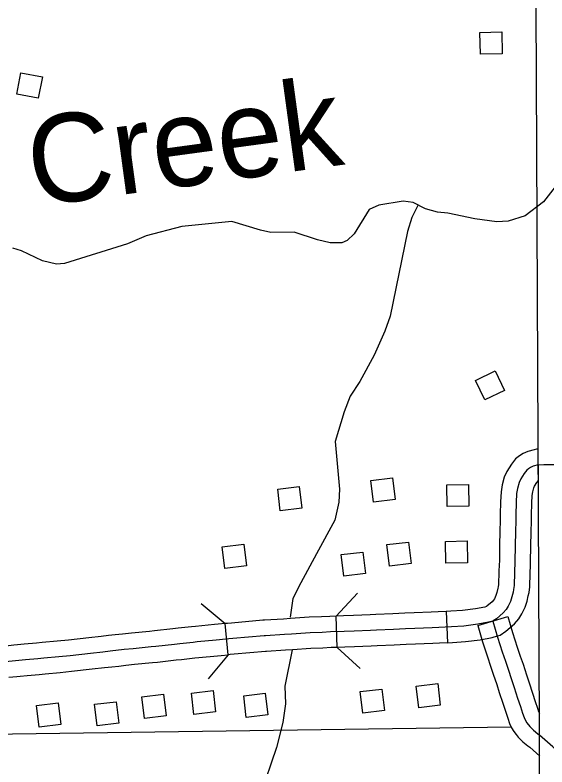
# Model space of a CAD drawing. Extents: x -19 to 366, y -4 to 359.
# Drawn here: x 138.926 to 139.408, y 195.99 to 196.672 of the extents above; entities that cross this region are included whole.
import ezdxf

# ---------------------------------------------------------------- set-up
doc = ezdxf.new("R2010")
doc.units = 0
for name, color, linetype in [('Level 31', 7, 'Continuous'), ('Level 35', 7, 'Continuous'), ('Level 38', 7, 'Continuous'), ('Level 5', 7, 'Continuous'), ('Level 56', 7, 'Continuous'), ('Level 60', 7, 'Continuous'), ('Level 63', 7, 'Continuous')]:
    doc.layers.add(name, color=color, linetype=linetype)

msp = doc.modelspace()

# ---------------------------------------------------------------- linework, layer by layer
at = {"layer": 'Level 31'}
for p, q in [((139.40036, 196.24972), (139.40023, 196.27835)), ((139.31669, 196.13115), (139.31808, 196.10277)), ((139.21804, 196.09849), (139.21692, 196.12688)), ((139.34539, 196.11843), (139.37266, 196.12641)), ((139.11905, 196.09181), (139.11639, 196.1201)), ((139.11639, 196.1201), (139.11639, 196.1201))]:
    msp.add_line(p, q, dxfattribs=at)
for points in [[(139.40023, 196.27835), (139.39852, 196.27826), (139.39657, 196.27773), (139.39083, 196.27617), (139.38657, 196.27428), (139.38313, 196.27209), (139.3797, 196.26938), (139.37583, 196.26453), (139.3718, 196.25811), (139.36943, 196.25273), (139.36748, 196.24579), (139.36646, 196.23951), (139.36588, 196.2304), (139.36571, 196.21896), (139.36559, 196.21354), (139.36538, 196.20395), (139.36516, 196.19081), (139.36495, 196.17671), (139.36485, 196.1737)], [(139.40029, 196.26402), (139.3956, 196.26275), (139.39331, 196.26173), (139.39138, 196.2605), (139.38978, 196.25924), (139.38743, 196.25629), (139.38438, 196.25143), (139.38283, 196.24792), (139.38137, 196.24273), (139.38059, 196.23792), (139.38008, 196.22984), (139.37992, 196.2187), (139.3798, 196.21323), (139.37959, 196.20367), (139.37936, 196.19058), (139.37915, 196.17638), (139.37883, 196.16642), (139.37829, 196.15455), (139.37793, 196.15085), (139.37737, 196.14872), (139.37637, 196.14432), (139.375, 196.14021), (139.37298, 196.13581), (139.37112, 196.1329), (139.36852, 196.12974), (139.36233, 196.12451), (139.35938, 196.12253), (139.35903, 196.12242)], [(139.40029, 196.26402), (139.40079, 196.26416), (139.40521, 196.2644), (139.41075, 196.26447), (139.42431, 196.26422), (139.44358, 196.26359), (139.47788, 196.26264), (139.50288, 196.26223), (139.50942, 196.26214)], [(139.39325, 196.1728), (139.39335, 196.17604), (139.39356, 196.19036), (139.39379, 196.20339), (139.394, 196.21292), (139.39412, 196.21844), (139.39428, 196.22928), (139.39473, 196.23633), (139.39527, 196.23966), (139.39623, 196.24311), (139.39696, 196.24475), (139.39904, 196.24806), (139.40036, 196.24972)], [(139.36485, 196.1737), (139.36464, 196.16697), (139.36411, 196.15557), (139.3639, 196.15334), (139.36357, 196.15209), (139.36267, 196.14815), (139.36177, 196.14544), (139.36048, 196.14263), (139.35961, 196.14127), (139.35836, 196.13975), (139.35376, 196.13586), (139.35322, 196.1355), (139.35173, 196.13505), (139.34323, 196.13346), (139.33156, 196.13199), (139.32085, 196.13135), (139.31669, 196.13115)], [(139.31808, 196.10277), (139.32239, 196.10298), (139.33418, 196.10369), (139.34762, 196.10538), (139.35848, 196.10741), (139.36318, 196.10884), (139.36556, 196.10957), (139.37089, 196.11315), (139.37867, 196.11972), (139.38263, 196.12454), (139.38547, 196.12899), (139.38823, 196.13499), (139.39006, 196.14048), (139.39117, 196.14535), (139.39195, 196.14835), (139.39246, 196.15354), (139.39303, 196.16587), (139.39325, 196.1728)], [(139.31669, 196.13115), (139.30944, 196.13079), (139.30329, 196.13052), (139.28775, 196.12984), (139.27932, 196.12945), (139.26827, 196.12896), (139.253, 196.12829), (139.24771, 196.12808), (139.23265, 196.1275), (139.22377, 196.12715), (139.21692, 196.12688)], [(139.21692, 196.12688), (139.2113, 196.12665), (139.20362, 196.12629), (139.19249, 196.12576), (139.17554, 196.12462), (139.16936, 196.12422), (139.15202, 196.12315), (139.15055, 196.12304), (139.12208, 196.12061), (139.11845, 196.12029), (139.11639, 196.1201)], [(139.37266, 196.12641), (139.37691, 196.11187), (139.38108, 196.09879), (139.38388, 196.09062), (139.38643, 196.08314), (139.38955, 196.07364), (139.39187, 196.06646), (139.39501, 196.05689), (139.39748, 196.0494), (139.39944, 196.04346), (139.40056, 196.0402), (139.40138, 196.03846)], [(139.35903, 196.12242), (139.35511, 196.12123), (139.34543, 196.11942), (139.33287, 196.11784), (139.32162, 196.11717), (139.3101, 196.1166), (139.30391, 196.11633), (139.28839, 196.11565), (139.27997, 196.11526), (139.2689, 196.11476), (139.2536, 196.1141), (139.24827, 196.11388), (139.2332, 196.1133), (139.22433, 196.11295), (139.21191, 196.11246), (139.2043, 196.1121), (139.1933, 196.11157), (139.17647, 196.11045), (139.17025, 196.11005), (139.15297, 196.10898), (139.15167, 196.10888), (139.1233, 196.10646), (139.11973, 196.10615), (139.11133, 196.10536), (139.10819, 196.10506), (139.09097, 196.1034), (139.08743, 196.10303), (139.07534, 196.10173), (139.07043, 196.10118), (139.05362, 196.09932), (139.04918, 196.09888), (139.0328, 196.09728), (139.02491, 196.09645), (139.01205, 196.09502), (139.00539, 196.09427), (138.99429, 196.09303), (138.97569, 196.09097), (138.96551, 196.08998), (138.95182, 196.08867), (138.94653, 196.08818), (138.93547, 196.08714), (138.92929, 196.08654), (138.92617, 196.08625), (138.9142, 196.08508)], [(139.11639, 196.1201), (139.10999, 196.1195), (139.10683, 196.11919), (139.08956, 196.11753), (139.08594, 196.11716), (139.07379, 196.11585), (139.06886, 196.1153), (139.05215, 196.11344), (139.0478, 196.11302), (139.03136, 196.11141), (139.02338, 196.11057), (139.01668, 196.10982)], [(139.34539, 196.11843), (139.34974, 196.10358), (139.3541, 196.08986), (139.357, 196.08142), (139.35949, 196.07413), (139.36253, 196.06485), (139.36486, 196.05766), (139.36803, 196.04801), (139.3705, 196.04051), (139.37251, 196.03441), (139.37419, 196.02951), (139.3761, 196.02545), (139.37801, 196.02223), (139.3802, 196.0194)], [(139.35903, 196.12242), (139.36333, 196.10773), (139.36759, 196.09433), (139.37044, 196.08602), (139.37296, 196.07863), (139.37604, 196.06925), (139.37836, 196.06206), (139.38152, 196.05245), (139.38399, 196.04496), (139.38597, 196.03893), (139.38737, 196.03486), (139.38866, 196.03211), (139.38979, 196.03022), (139.3925, 196.0267), (139.39581, 196.02349), (139.39985, 196.0202), (139.40146, 196.01888)], [(139.01668, 196.10982), (139.01047, 196.10914), (139.00381, 196.10839), (138.99272, 196.10715), (138.97422, 196.1051), (138.96415, 196.10412), (138.95048, 196.10281), (138.9452, 196.10232), (138.93412, 196.10128), (138.92794, 196.10068), (138.92482, 196.10039), (138.91739, 196.09966)], [(139.21804, 196.09849), (139.21253, 196.09827), (139.20497, 196.09791), (139.19411, 196.09739), (139.1774, 196.09628), (139.17115, 196.09587), (139.15393, 196.09481), (139.1528, 196.09472), (139.12452, 196.09231), (139.12102, 196.092), (139.11905, 196.09181)], [(139.31808, 196.10277), (139.31076, 196.10241), (139.30453, 196.10214), (139.28903, 196.10146), (139.28062, 196.10107), (139.26953, 196.10057), (139.25419, 196.09991), (139.24883, 196.09969), (139.23376, 196.09911), (139.22489, 196.09876), (139.21804, 196.09849)], [(139.01981, 196.08159), (139.02644, 196.08232), (139.03423, 196.08315), (139.05056, 196.08475), (139.0551, 196.08519), (139.072, 196.08706), (139.07689, 196.08761), (139.08892, 196.08891), (139.09238, 196.08926), (139.10955, 196.09092), (139.11267, 196.09122), (139.11905, 196.09181)], [(138.92015, 196.07139), (138.92752, 196.07211), (138.93063, 196.0724), (138.93683, 196.073), (138.94785, 196.07404), (138.95315, 196.07453), (138.96688, 196.07584), (138.97716, 196.07685), (138.99587, 196.07891), (139.00697, 196.08016), (139.01362, 196.0809), (139.01981, 196.08159)], [(139.3802, 196.0194), (139.38188, 196.01721), (139.38637, 196.01287), (139.39086, 196.0092), (139.39247, 196.00788), (139.40152, 195.99998)], [(139.41625, 195.9885), (139.41796, 195.99372), (139.41889, 195.9969), (139.41892, 196.00054), (139.41798, 196.00325), (139.41594, 196.00599), (139.41357, 196.00831), (139.40146, 196.01888)]]:
    msp.add_lwpolyline(points, dxfattribs=at)
at = {"layer": 'Level 35'}
for points in [[(139.4271, 196.53104), (139.40492, 196.5025), (139.38834, 196.48991), (139.37285, 196.48492), (139.36264, 196.4845), (139.34259, 196.48707)], [(139.34259, 196.48707), (139.31836, 196.49227), (139.30891, 196.49337), (139.29792, 196.49636), (139.28693, 196.502), (139.27785, 196.5031), (139.25556, 196.49959), (139.24688, 196.49576), (139.23336, 196.47371), (139.22696, 196.46761), (139.22206, 196.46532), (139.21147, 196.46527), (139.20011, 196.46826), (139.1789, 196.475), (139.15773, 196.47491), (139.14826, 196.47676), (139.12251, 196.48462), (139.07715, 196.48026), (139.04467, 196.47178), (139.02769, 196.4645), (138.97066, 196.44681), (138.96348, 196.44602), (138.95061, 196.449), (138.93166, 196.45802), (138.92371, 196.46065)], [(139.2911, 196.49937), (139.28548, 196.48852), (139.28155, 196.47555), (139.26588, 196.39901), (139.26121, 196.38527), (139.25139, 196.36347), (139.23858, 196.33972), (139.22975, 196.32629), (139.22433, 196.31216), (139.21611, 196.28508), (139.21989, 196.24188), (139.21934, 196.23011), (139.21585, 196.21373), (139.19921, 196.18343), (139.18485, 196.15709), (139.17767, 196.14272), (139.17528, 196.12596)], [(139.17709, 196.09625), (139.17045, 196.06347), (139.17119, 196.04744), (139.16864, 196.03048), (139.16285, 196.00761), (139.14824, 195.96405), (139.13997, 195.95384), (139.13226, 195.93795), (139.13233, 195.93771)]]:
    msp.add_lwpolyline(points, dxfattribs=at)
at = {"layer": 'Level 38'}
for points in [[(139.21692, 196.12688), (139.2362, 196.14774)], [(139.09462, 196.1383), (139.11644, 196.1201)], [(139.23891, 196.07921), (139.21804, 196.09849)], [(139.119, 196.09181), (139.1008, 196.06999)]]:
    msp.add_lwpolyline(points, dxfattribs=at)
at = {"layer": 'Level 5'}
msp.add_lwpolyline([(138.38455, 196.0125), (139.3757, 196.02631)], dxfattribs=at)
at = {"layer": 'Level 56'}
for points in [[(139.34774, 196.6366), (139.34739, 196.65631), (139.36716, 196.65665), (139.36751, 196.63694)], [(138.9274, 196.60029), (138.9312, 196.61964), (138.9506, 196.61583), (138.94681, 196.59648)], [(139.35181, 196.32289), (139.34336, 196.3407), (139.36122, 196.34917), (139.36967, 196.33136)], [(139.25088, 196.23025), (139.2485, 196.24982), (139.26813, 196.25221), (139.2705, 196.23264)], [(139.16636, 196.22232), (139.16398, 196.24189), (139.18361, 196.24428), (139.18599, 196.22471)], [(139.31763, 196.22625), (139.31728, 196.24596), (139.33705, 196.2463), (139.3374, 196.22659)], [(139.2654, 196.17211), (139.26303, 196.19168), (139.28265, 196.19406), (139.28503, 196.17449)], [(139.31634, 196.17497), (139.316, 196.19468), (139.33577, 196.19502), (139.33611, 196.17531)], [(139.11614, 196.17013), (139.11377, 196.1897), (139.1334, 196.19209), (139.13577, 196.17252)], [(139.22399, 196.16302), (139.22161, 196.18259), (139.24124, 196.18497), (139.24362, 196.1654)], [(139.29182, 196.04382), (139.28944, 196.06339), (139.30907, 196.06578), (139.31145, 196.04621)], [(139.04327, 196.03403), (139.04089, 196.0536), (139.06052, 196.05599), (139.06289, 196.03642)], [(139.08809, 196.03754), (139.08571, 196.0571), (139.10534, 196.05949), (139.10771, 196.03992)], [(139.13553, 196.03492), (139.13315, 196.05449), (139.15278, 196.05687), (139.15515, 196.0373)], [(139.24123, 196.0388), (139.23885, 196.05836), (139.25848, 196.06075), (139.26086, 196.04118)], [(139.00019, 196.02728), (138.99781, 196.04685), (139.01744, 196.04923), (139.01982, 196.02966)], [(138.94772, 196.02616), (138.94535, 196.04573), (138.96497, 196.04812), (138.96735, 196.02855)]]:
    msp.add_lwpolyline(points, close=True, dxfattribs=at)
at = {"layer": 'Level 60'}
for points in [[(146.77834, 1.69699), (146.57878, 10.31313), (146.37852, 18.92942), (146.17757, 27.54584), (145.97591, 36.16241), (145.77356, 44.77911), (145.57052, 53.39596), (145.36679, 62.01295), (145.16236, 70.63008), (144.95724, 79.24735), (144.75142, 87.86477), (144.54492, 96.48232), (144.33773, 105.10002), (144.12986, 113.71787), (143.92129, 122.33585), (143.71204, 130.95398), (143.5021, 139.57225), (143.29148, 148.19067), (143.08018, 156.80923), (142.8682, 165.42794), (142.65553, 174.04679), (142.44218, 182.66579), (142.22816, 191.28493), (142.01345, 199.90421), (141.79807, 208.52365), (141.58202, 217.14322), (141.36528, 225.76295), (141.14788, 234.38282), (140.9298, 243.00284), (140.71105, 251.623), (140.49162, 260.24332), (140.27153, 268.86377), (140.05077, 277.48438), (139.82934, 286.10514), (139.60724, 294.72604), (139.38447, 303.34709), (139.16105, 311.96829), (138.93695, 320.58964), (138.7122, 329.21114), (138.48678, 337.83278), (138.2607, 346.45458)], [(139.44064, 1.53154), (139.25106, 10.14733), (139.06082, 18.76327), (138.86992, 27.37935), (138.67836, 35.99557), (138.48613, 44.61194), (138.29325, 53.22845), (138.09971, 61.84511), (137.9055, 70.46191), (137.71065, 79.07885), (137.51513, 87.69595), (137.31896, 96.31318), (137.12214, 104.93057), (136.92466, 113.54809), (136.72653, 122.16577), (136.52775, 130.78359), (136.32832, 139.40156), (136.12824, 148.01968), (135.9275, 156.63794), (135.72612, 165.25636), (135.5241, 173.87492), (135.32143, 182.49362), (135.11811, 191.11248), (134.91415, 199.73149), (134.70954, 208.35064), (134.50429, 216.96995), (134.2984, 225.5894), (134.09187, 234.209), (133.8847, 242.82876), (133.6769, 251.44866), (133.46845, 260.06872), (133.25937, 268.68892), (133.04965, 277.30928), (132.8393, 285.92978), (132.62831, 294.55044), (132.41669, 303.17125), (132.20444, 311.79221), (131.99156, 320.41333), (131.77805, 329.0346), (131.56391, 337.65601), (131.34914, 346.27759)], [(0, 189.51617), (7.11214, 189.52059), (14.22427, 189.53386), (21.33637, 189.55597), (28.44845, 189.58693), (35.56048, 189.62672), (42.67245, 189.67537), (49.78436, 189.73285), (56.89619, 189.79918), (64.00793, 189.87436), (71.11958, 189.95838), (78.23111, 190.05124), (85.34253, 190.15294), (92.45381, 190.26349), (99.56495, 190.38288), (106.67593, 190.51112), (113.78675, 190.6482), (120.89739, 190.79412), (128.00785, 190.94888), (135.11811, 191.11248), (142.22816, 191.28493), (149.33799, 191.46621), (156.44759, 191.65634), (163.55694, 191.85531), (170.66605, 192.06312), (177.77489, 192.27977), (184.88345, 192.50526), (191.99173, 192.73959), (199.09971, 192.98276), (206.20739, 193.23477), (213.31474, 193.49561), (220.42177, 193.7653), (227.52845, 194.04382), (234.63479, 194.33118), (241.74076, 194.62738), (248.84635, 194.93241), (255.95157, 195.24628), (263.05638, 195.56898), (270.16079, 195.90052), (277.26478, 196.24089), (284.36834, 196.5901), (291.47147, 196.94814), (298.57414, 197.31501), (305.67635, 197.69072), (312.77809, 198.07525), (319.87934, 198.46862), (326.9801, 198.87082), (334.08035, 199.28185), (341.18009, 199.7017)]]:
    msp.add_spline(points, degree=3, dxfattribs=at)
at = {"layer": 'Level 63'}
msp.add_lwpolyline([(139.39691, 192.55137), (139.39916, 193.01408), (139.39918, 193.01861), (139.40311, 194.0054), (139.40283, 194.02364), (139.40489, 195.00522), (139.40486, 195.01798), (139.40149, 196.00809), (139.40143, 196.02666), (139.39674, 197.00568), (139.39669, 197.01653), (139.39179, 198.03814)], dxfattribs=at)

# ---------------------------------------------------------------- texts
at = {"layer": 'Level 35'}
msp.add_text('Creek', height=0.08, rotation=7.74731, dxfattribs=at).set_placement((138.94276, 196.49805))

doc.saveas('drawing.dxf')
